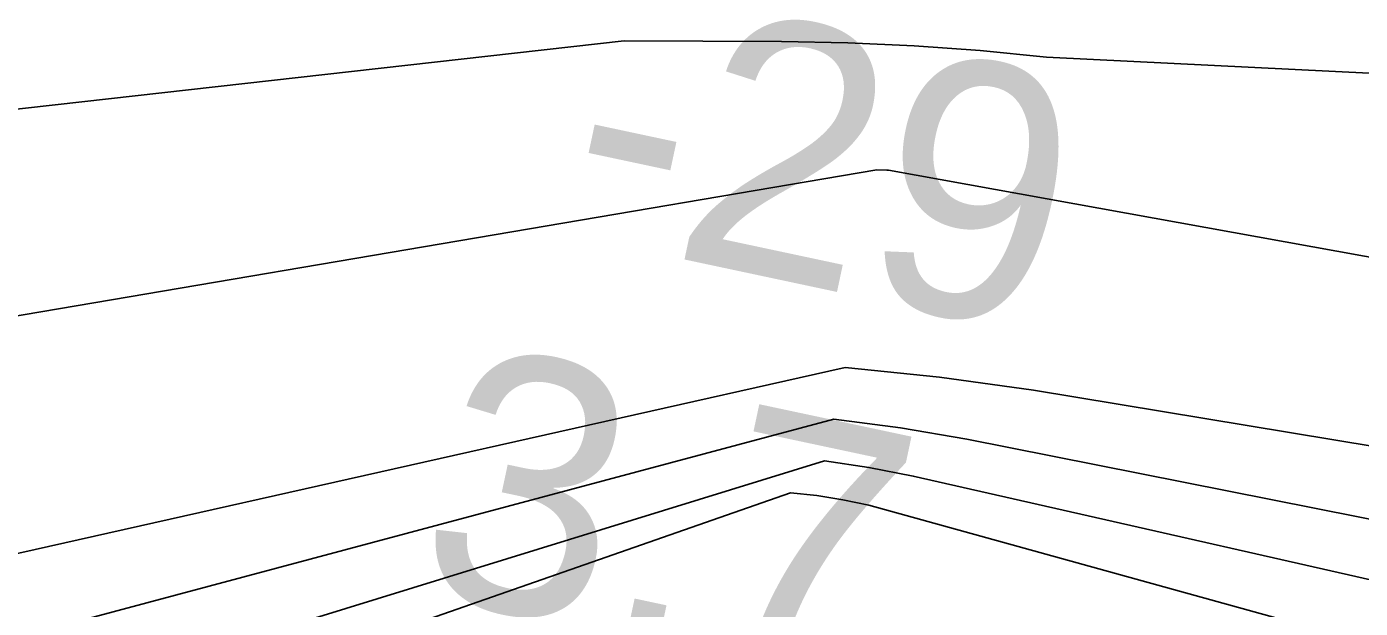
# Model space of a CAD drawing. Extents: x 3392644 to 3430565, y 576657 to 602123.
# Drawn here: x 3406535.5 to 3406884.6, y 594548.3 to 594700.7 of the extents above; entities that cross this region are included whole.
import ezdxf

# ---------------------------------------------------------------- set-up
doc = ezdxf.new("R2010")
doc.units = 0
for name, color, linetype in [('V-RIVR-RANG', 7, 'Continuous'), ('V-TOPO-DPTH', 7, 'Continuous'), ('V-TOPO-MINR', 7, 'Continuous')]:
    doc.layers.add(name, color=color, linetype=linetype)

msp = doc.modelspace()

# ---------------------------------------------------------------- linework, layer by layer
at = {"layer": 'V-TOPO-DPTH'}
for points in [[(3406521.16, 594677.75), (3406691.95, 594696.92), (3406733.15, 594696.77), (3406750.51, 594696.43), (3406767.86, 594695.69), (3406785.16, 594694.39), (3406802.45, 594692.69), (3407281.04, 594668.94)], [(3406521.16, 594677.75), (3406691.95, 594696.92), (3406733.15, 594696.77), (3406750.51, 594696.43), (3406767.86, 594695.69), (3406785.16, 594694.39), (3406802.45, 594692.69), (3407281.04, 594668.94)], [(3406338.86, 594591.94), (3406758.07, 594663.15), (3406760.68, 594663.11), (3406761.13, 594663.04), (3407294.78, 594566.6), (3407329.06, 594560.33), (3407363.33, 594553.96), (3407397.56, 594547.44), (3407431.77, 594540.82), (3407480.09, 594531.36), (3407490, 594529.01), (3407499.74, 594526.14), (3407509.22, 594522.51), (3407518.54, 594518.38), (3407567.34, 594494.32), (3407600.86, 594477.62), (3407634.28, 594460.74), (3407667.56, 594443.59), (3407700.74, 594426.25), (3407896.33, 594322.42)], [(3407896.33, 594322.42), (3407700.74, 594426.25), (3407667.56, 594443.59), (3407634.28, 594460.74), (3407600.86, 594477.62), (3407567.34, 594494.32), (3407518.54, 594518.38), (3407509.22, 594522.51), (3407499.74, 594526.14), (3407490, 594529.01), (3407480.09, 594531.36), (3407431.77, 594540.82), (3407397.56, 594547.44), (3407363.33, 594553.96), (3407329.06, 594560.33), (3407294.78, 594566.6), (3406761.13, 594663.04), (3406760.68, 594663.11), (3406758.07, 594663.15), (3406338.86, 594591.94)], [(3406309.3, 594512.37), (3406749.82, 594611.38), (3406774.47, 594608.84), (3406799.06, 594605.44), (3406888.78, 594590.62), (3406957.99, 594578.26), (3407026.95, 594564.7), (3407435.22, 594463.25), (3407455.46, 594457.67), (3407475.55, 594451.59), (3407495.4, 594444.78), (3408217, 594056.78), (3408220.87, 594054.33), (3408222.81, 594053.11), (3408226.7, 594050.68), (3408228.64, 594049.47), (3408232.94, 594046.79), (3408237.03, 594044.23), (3408241.09, 594041.63), (3408245.14, 594038.99), (3408249.16, 594036.33), (3408781.77, 593669.74)], [(3408781.77, 593669.74), (3408249.16, 594036.33), (3408245.14, 594038.99), (3408241.09, 594041.63), (3408237.03, 594044.23), (3408232.94, 594046.79), (3408228.64, 594049.47), (3408226.7, 594050.68), (3408222.81, 594053.11), (3408220.87, 594054.33), (3408217, 594056.78), (3407495.4, 594444.78), (3407475.55, 594451.59), (3407455.46, 594457.67), (3407435.22, 594463.25), (3407026.95, 594564.7), (3406957.99, 594578.26), (3406888.78, 594590.62), (3406799.06, 594605.44), (3406774.47, 594608.84), (3406749.82, 594611.38), (3406309.3, 594512.37)], [(3408734.31, 593575.19), (3408231.58, 593970.97), (3408220.31, 593977.91), (3408208.96, 593984.7), (3408197.55, 593991.4), (3408020.01, 594095.12), (3407998.58, 594108.68), (3407977.31, 594122.5), (3407511.47, 594404.26), (3407502.26, 594408.05), (3407475.62, 594418.49), (3407471, 594420.21), (3407466.34, 594421.83), (3407461.63, 594423.28), (3407456.89, 594424.63), (3407407.77, 594437.72), (3406767.61, 594582.92), (3406756, 594585.17), (3406744.35, 594586.97), (3406369.49, 594471.2)], [(3406369.49, 594471.2), (3406744.35, 594586.97), (3406756, 594585.17), (3406767.61, 594582.92), (3407407.77, 594437.72), (3407456.89, 594424.63), (3407461.63, 594423.28), (3407466.34, 594421.83), (3407471, 594420.21), (3407475.62, 594418.49), (3407502.26, 594408.05), (3407511.47, 594404.26), (3407977.31, 594122.5), (3407998.58, 594108.68), (3408020.01, 594095.12), (3408197.55, 593991.4), (3408208.96, 593984.7), (3408220.31, 593977.91), (3408231.58, 593970.97), (3408734.31, 593575.19)]]:
    msp.add_lwpolyline(points, dxfattribs=at)
at = {"layer": 'V-TOPO-MINR'}
for points in [[(3407281.04, 594668.94), (3406802.45, 594692.69), (3406785.16, 594694.39), (3406767.86, 594695.69), (3406750.51, 594696.43), (3406733.15, 594696.77), (3406691.95, 594696.92), (3406521.16, 594677.75)], [(3406338.86, 594591.94), (3406758.07, 594663.15), (3406760.68, 594663.11), (3406761.13, 594663.04), (3407294.78, 594566.6), (3407329.06, 594560.33), (3407363.33, 594553.96), (3407397.56, 594547.44), (3407431.77, 594540.82), (3407480.09, 594531.36), (3407490, 594529.01), (3407499.74, 594526.14), (3407509.22, 594522.51), (3407518.54, 594518.38), (3407567.34, 594494.32), (3407600.86, 594477.62), (3407634.28, 594460.74), (3407667.56, 594443.59), (3407700.74, 594426.25), (3407896.33, 594322.42)], [(3406309.3, 594512.37), (3406749.82, 594611.38), (3406774.47, 594608.84), (3406799.06, 594605.44), (3406888.78, 594590.62), (3406957.99, 594578.26), (3407026.95, 594564.7), (3407435.22, 594463.25), (3407455.46, 594457.67), (3407475.55, 594451.59), (3407495.4, 594444.78), (3408217, 594056.78), (3408220.87, 594054.33), (3408222.81, 594053.11), (3408226.7, 594050.68), (3408228.64, 594049.47), (3408232.94, 594046.79), (3408237.03, 594044.23), (3408241.09, 594041.63), (3408245.14, 594038.99), (3408249.16, 594036.33), (3408781.77, 593669.74)], [(3406351.82, 594492.17), (3406746.78, 594597.87), (3406764.23, 594595.55), (3406781.61, 594592.59), (3407032.66, 594542.73), (3407252.77, 594493.79), (3407325.68, 594475.45), (3407446.07, 594444.01), (3407458.56, 594440.52), (3407470.95, 594436.73), (3407483.2, 594432.5), (3407495.36, 594427.99), (3408229.9, 594007.63), (3408254.33, 593992.01), (3408720.99, 593643.58)], [(3406369.49, 594471.2), (3406744.35, 594586.97), (3406756, 594585.17), (3406767.61, 594582.92), (3407407.77, 594437.72), (3407456.89, 594424.63), (3407461.63, 594423.28), (3407466.34, 594421.83), (3407471, 594420.21), (3407475.62, 594418.49), (3407502.26, 594408.05), (3407511.47, 594404.26), (3407977.31, 594122.5), (3407998.58, 594108.68), (3408020.01, 594095.12), (3408197.55, 593991.4), (3408208.96, 593984.7), (3408220.31, 593977.91), (3408231.58, 593970.97), (3408734.31, 593575.19)], [(3406324.86, 594435.15), (3406735.45, 594578.57), (3406742.33, 594577.83), (3406749.15, 594576.7), (3406755.94, 594575.29), (3407489.81, 594372.05), (3408208.49, 593954.32), (3408208.71, 593954.19), (3408209.67, 593953.44), (3408210.15, 593950.58), (3408211.53, 593946.54), (3408688.81, 593559.2)]]:
    msp.add_lwpolyline(points, dxfattribs=at)

# ---------------------------------------------------------------- texts
at = {"layer": 'V-RIVR-RANG'}
for s, p in [('-29', (3406674.14, 594646.84)), ('3.7', (3406635.77, 594552.77))]:
    msp.add_text(s, height=67, rotation=347.9676, dxfattribs=at).set_placement(p)

doc.saveas('drawing.dxf')
